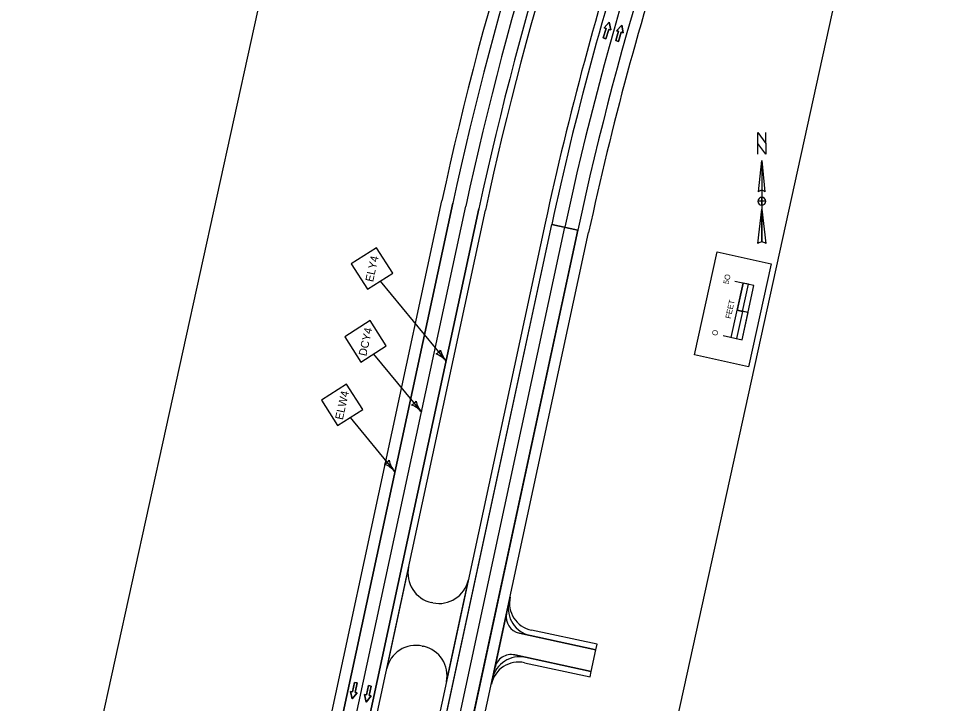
# Model space of a CAD drawing. Extents: x 14104283 to 14129344, y 8637090 to 8673339.
# Drawn here: x 14108586 to 14109426, y 8644454 to 8645070 of the extents above; entities that cross this region are included whole.
import ezdxf

# ---------------------------------------------------------------- set-up
doc = ezdxf.new("R2010")
doc.units = 0
for name, color, linetype in [('Cell', 7, 'Continuous'), ('Default', 7, 'Continuous'), ('dsnCellsNorthArrow', 7, 'Continuous'), ('dsnCellsScaleBlock', 7, 'Continuous'), ('dsnNonPlotable', 7, 'Continuous'), ('dsnPaintExistingBrokenLaneLineWhite', 7, 'Continuous'), ('dsnPaintExistingEdgeLineRightWhite', 7, 'Continuous'), ('dsnPaintPlaceBrokenLineWhite', 7, 'Continuous'), ('dsnPaintPlaceEdgeLineLeftYellow', 7, 'Continuous'), ('dsnPaintPlaceEdgeLineRightWhite', 7, 'Continuous'), ('dsnShadingPaved', 7, 'Continuous'), ('dsnStdLabel', 7, 'Continuous'), ('dsnStgShadingPrevPav', 7, 'Continuous')]:
    doc.layers.add(name, color=color, linetype=linetype)

msp = doc.modelspace()

# ---------------------------------------------------------------- linework, layer by layer
at = {"layer": 'Cell'}
for points in [[(14109114.09, 8645051.88), (14109111.69, 8645052.59), (14109114.15, 8645060.98), (14109112.35, 8645061.51), (14109117.1, 8645066.63), (14109118.35, 8645059.76), (14109116.55, 8645060.28)], [(14109125.42, 8645049.4), (14109123.02, 8645050.1), (14109125.48, 8645058.49), (14109123.68, 8645059.02), (14109128.44, 8645064.14), (14109129.68, 8645057.27), (14109127.88, 8645057.79)], [(14108887.8, 8644472.85), (14108890.24, 8644472.32), (14108888.38, 8644463.77), (14108890.21, 8644463.37), (14108885.83, 8644457.93), (14108884.1, 8644464.7), (14108885.94, 8644464.3)], [(14108900.42, 8644470.08), (14108902.86, 8644469.55), (14108900.99, 8644461), (14108902.83, 8644460.6), (14108898.44, 8644455.16), (14108896.72, 8644461.93), (14108898.55, 8644461.53)]]:
    msp.add_lwpolyline(points, close=True, dxfattribs=at)
for points in [[(14109116.55, 8645060.28), (14109118.35, 8645059.76), (14109117.1, 8645066.63), (14109112.35, 8645061.51), (14109114.15, 8645060.98), (14109111.69, 8645052.59), (14109114.09, 8645051.88), (14109116.55, 8645060.28)], [(14109127.88, 8645057.79), (14109129.68, 8645057.27), (14109128.44, 8645064.14), (14109123.68, 8645059.02), (14109125.48, 8645058.49), (14109123.02, 8645050.1), (14109125.42, 8645049.4), (14109127.88, 8645057.79)], [(14108885.94, 8644464.3), (14108884.1, 8644464.7), (14108885.83, 8644457.93), (14108890.21, 8644463.37), (14108888.38, 8644463.77), (14108890.24, 8644472.32), (14108887.8, 8644472.85), (14108885.94, 8644464.3)], [(14108898.55, 8644461.53), (14108896.72, 8644461.93), (14108898.44, 8644455.16), (14108902.83, 8644460.6), (14108900.99, 8644461), (14108902.86, 8644469.55), (14108900.42, 8644470.08), (14108898.55, 8644461.53)]]:
    msp.add_lwpolyline(points, dxfattribs=at)
at = {"layer": 'Default'}
for points in [[(14108976.29, 8644903.87), (14108611.62, 8643210.21), (14108202.12, 8641346.12)], [(14108434.95, 8642294.13), (14108635.07, 8643205.11), (14108999.75, 8644898.82)]]:
    msp.add_lwpolyline(points, dxfattribs=at)
for radius in [2968, 2944]:
    msp.add_arc((14111877.8, 8644279.13), radius, 157.1547, 167.84877, dxfattribs=at)
at = {"layer": 'dsnCellsNorthArrow'}
for p, q in [((14109254.28, 8644942.24), (14109257.09, 8644914.07)), ((14109254.28, 8644942.24), (14109254.28, 8644868.99)), ((14109251.46, 8644914.07), (14109251.46, 8644914.07)), ((14109251.57, 8644914.33), (14109252.09, 8644914.91)), ((14109250.76, 8644867.58), (14109254.28, 8644898.57)), ((14109254.28, 8644902.09), (14109254.28, 8644902.09))]:
    msp.add_line(p, q, dxfattribs=at)
msp.add_lwpolyline([(14109257.8, 8644947.87), (14109250.76, 8644957.73), (14109250.76, 8644967.59), (14109257.8, 8644957.73)], close=True, dxfattribs=at)
for points in [[(14109250.76, 8644947.87), (14109250.76, 8644967.59), (14109257.8, 8644957.73), (14109257.8, 8644967.59)], [(14109251.46, 8644914.07), (14109254.28, 8644942.24), (14109254.28, 8644915.48)], [(14109254.28, 8644902.09), (14109254.28, 8644905.62), (14109250.76, 8644905.62)], [(14109257.8, 8644905.62), (14109254.28, 8644905.62), (14109254.28, 8644909.14)], [(14109254.28, 8644868.99), (14109254.28, 8644898.57), (14109257.8, 8644867.58)]]:
    msp.add_lwpolyline(points, dxfattribs=at)
for centre, radius, start, end in [((14109254.28, 8644911.95), 3.52, 90.02039, 143.12574), ((14109254.28, 8644911.96), 3.52, 36.84806, 90.02184), ((14109254.28, 8644905.62), 3.52, 90, 180), ((14109254.28, 8644905.62), 3.52, 180, 270), ((14109254.28, 8644905.62), 3.52, 0, 90), ((14109254.28, 8644905.62), 3.52, 270, 360), ((14109254.28, 8644863.89), 5.1, 89.98939, 133.61895), ((14109254.28, 8644863.89), 5.11, 46.40206, 90.00064)]:
    msp.add_arc(centre, radius, start, end, dxfattribs=at)
at = {"layer": 'dsnCellsScaleBlock'}
msp.add_line((14109241.91, 8644805.41), (14109232.14, 8644807.56), dxfattribs=at)
msp.add_line((14109241.91, 8644805.41), (14109232.14, 8644807.56), dxfattribs=at)
for points in [[(14109242.46, 8644756.66), (14109193.62, 8644767.39), (14109214.01, 8644860.18), (14109262.84, 8644849.45)], [(14109193.62, 8644767.39), (14109214.01, 8644860.18), (14109262.84, 8644849.45), (14109242.46, 8644756.66)], [(14109242.46, 8644756.66), (14109193.62, 8644767.39), (14109214.01, 8644860.18), (14109262.84, 8644849.45)], [(14109236.99, 8644806.49), (14109242.35, 8644830.91), (14109237.5, 8644831.98), (14109232.14, 8644807.56)], [(14109236.54, 8644781), (14109241.91, 8644805.41), (14109236.99, 8644806.49), (14109231.62, 8644782.08)]]:
    msp.add_lwpolyline(points, close=True, dxfattribs=at)
for points in [[(14109219.45, 8644784.75), (14109236.54, 8644781), (14109247.27, 8644829.83), (14109230.18, 8644833.59)], [(14109226.77, 8644783.14), (14109237.5, 8644831.98)]]:
    msp.add_lwpolyline(points, dxfattribs=at)
at = {"layer": 'dsnNonPlotable'}
msp.add_lwpolyline([(14108596.11, 8644144.86), (14108932.49, 8645675.84), (14109425.73, 8645567.47), (14109089.34, 8644036.49)], close=True, dxfattribs=at)
at = {"layer": 'dsnPaintExistingBrokenLaneLineWhite'}
msp.add_line((14108623.34, 8643207.66), (14108988.02, 8644901.34), dxfattribs=at)
msp.add_arc((14111877.8, 8644279.13), 2956, 157.1547, 167.84877, dxfattribs=at)
at = {"layer": 'dsnPaintExistingEdgeLineRightWhite'}
msp.add_line((14108724, 8643185.8), (14109088.71, 8644879.66), dxfattribs=at)
msp.add_arc((14111877.79, 8644279.13), 2853, 157.1547, 167.84877, dxfattribs=at)
at = {"layer": 'dsnPaintPlaceBrokenLineWhite'}
msp.add_lwpolyline([(14108306.37, 8641340.66), (14108389.04, 8641716.95), (14108712.26, 8643188.32), (14108894.62, 8644035.26), (14109076.98, 8644882.19)], dxfattribs=at)
msp.add_arc((14111877.79, 8644279.13), 2865, 157.1547, 167.84877, dxfattribs=at)
at = {"layer": 'dsnPaintPlaceEdgeLineLeftYellow'}
msp.add_line((14108700.53, 8643190.85), (14109065.25, 8644884.72), dxfattribs=at)
msp.add_lwpolyline([(14108999.75, 8644898.82), (14108635.07, 8643205.11), (14108225.55, 8641340.92)], dxfattribs=at)
for centre, radius, start in [((14111877.8, 8644279.13), 2944, 157.1547), ((14111877.79, 8644279.13), 2877, 161.90302)]:
    msp.add_arc(centre, radius, start, 167.84877, dxfattribs=at)
at = {"layer": 'dsnPaintPlaceEdgeLineRightWhite'}
msp.add_lwpolyline([(14108976.29, 8644903.87), (14108611.62, 8643210.21), (14108202.12, 8641346.12)], dxfattribs=at)
msp.add_arc((14111877.8, 8644279.13), 2968, 157.1547, 167.84877, dxfattribs=at)
at = {"layer": 'dsnShadingPaved'}
msp.add_line((14109088.71, 8644879.66), (14109065.25, 8644884.72), dxfattribs=at)
msp.add_lwpolyline([(14109065.25, 8644884.72), (14109088.71, 8644879.66), (14108723.98, 8643185.75), (14108700.54, 8643190.9)], close=True, dxfattribs=at)
for radius, start in [(2853, 157.1547), (2877, 161.90302)]:
    msp.add_arc((14111877.79, 8644279.13), radius, start, 167.84877, dxfattribs=at)
at = {"layer": 'dsnStdLabel'}
for p, q in [((14108910.88, 8644833.8), (14108970.27, 8644761.85)), ((14108905.05, 8644768.2), (14108948.21, 8644715.9)), ((14108883.92, 8644711.1), (14108923.9, 8644662.66))]:
    msp.add_line(p, q, dxfattribs=at)
for points in [[(14108899.51, 8644826.53), (14108922.25, 8644841.08), (14108907.7, 8644863.82), (14108884.96, 8644849.27)], [(14108893.67, 8644760.92), (14108916.42, 8644775.47), (14108901.87, 8644798.22), (14108879.12, 8644783.67)], [(14108872.55, 8644703.83), (14108895.29, 8644718.38), (14108880.74, 8644741.12), (14108858, 8644726.57)]]:
    msp.add_lwpolyline(points, close=True, dxfattribs=at)
for centre, radius, start, end in [((14108957.75, 8644776.47), 8.86, 292.83851, 328.30696), ((14108987.7, 8644776.78), 22.95, 192.50153, 220.57284), ((14108952.83, 8644746.93), 22.95, 40.57268, 68.64395), ((14108935.7, 8644730.51), 8.86, 292.83851, 328.30696), ((14108930.78, 8644700.97), 22.95, 40.57268, 68.64395), ((14108965.65, 8644730.82), 22.95, 192.50153, 220.57284), ((14108911.39, 8644677.27), 8.86, 292.83851, 328.30696), ((14108906.47, 8644647.73), 22.95, 40.57268, 68.64395), ((14108941.34, 8644677.58), 22.95, 192.50153, 220.57284)]:
    msp.add_arc(centre, radius, start, end, dxfattribs=at)
at = {"layer": 'dsnStgShadingPrevPav'}
for p, q in [((14108601.85, 8643212.34), (14108966.51, 8644905.97)), ((14108976.29, 8644903.87), (14108611.62, 8643210.21)), ((14109059.39, 8644885.98), (14108694.68, 8643192.15)), ((14108733.76, 8643183.65), (14109098.49, 8644877.56)), ((14108936.54, 8644576.73), (14108916.75, 8644484.83)), ((14108970.52, 8644473.26), (14108990.31, 8644565.15)), ((14108958.23, 8644544.44), (14108957.25, 8644544.65)), ((14109026.81, 8644544.64), (14109024.7, 8644534.86)), ((14109027.86, 8644549.52), (14109026.81, 8644544.64)), ((14109024.7, 8644534.86), (14109014.18, 8644485.98)), ((14109106.11, 8644507.1), (14109047.04, 8644519.82)), ((14109105.06, 8644502.21), (14109036.21, 8644517.04)), ((14109036.21, 8644517.04), (14109045.98, 8644514.93)), ((14109045.98, 8644514.93), (14109105.06, 8644502.21)), ((14108948.83, 8644505.54), (14108949.81, 8644505.33)), ((14109100.85, 8644482.66), (14109105.06, 8644502.21)), ((14109105.06, 8644502.21), (14109106.11, 8644507.1)), ((14109032, 8644497.49), (14109100.85, 8644482.66)), ((14109041.77, 8644495.38), (14109032, 8644497.49)), ((14109100.85, 8644482.66), (14109041.77, 8644495.38)), ((14109014.18, 8644485.98), (14109012.07, 8644476.2)), ((14109040.72, 8644490.49), (14109099.8, 8644477.77)), ((14109012.07, 8644476.2), (14109011.02, 8644471.32)), ((14109099.8, 8644477.77), (14109100.85, 8644482.66))]:
    msp.add_line(p, q, dxfattribs=at)
for points in [[(14108999.75, 8644898.82), (14108817.41, 8644051.98), (14108635.07, 8643205.14), (14108387.93, 8642080.12), (14108140.79, 8640955.11)], [(14108146.65, 8640953.82), (14108640.94, 8643203.86), (14109005.62, 8644897.55)], [(14108202.12, 8641346.12), (14108611.62, 8643210.21), (14108976.29, 8644903.87)], [(14108999.75, 8644898.82), (14108635.07, 8643205.11), (14108225.55, 8641340.92)]]:
    msp.add_lwpolyline(points, dxfattribs=at)
for centre, radius, start, end in [((14111877.8, 8644279.13), 2978, 157.1547, 167.84877), ((14111877.8, 8644279.13), 2968, 157.1547, 167.84877), ((14111877.8, 8644279.13), 2968, 157.1547, 167.84877), ((14111877.8, 8644279.13), 2944, 157.1547, 167.84877), ((14111877.8, 8644279.13), 2944, 157.1547, 167.84877), ((14111877.8, 8644279.13), 2938, 157.1547, 167.84877), ((14111877.79, 8644279.13), 2883, 161.90253, 167.84877), ((14111877.79, 8644279.13), 2843, 161.90253, 167.84877), ((14108962.93, 8644571.04), 27, 167.84877, 257.84877), ((14108963.91, 8644570.83), 27, 257.84877, 347.84877), ((14109051.25, 8644539.37), 25, 167.84877, 257.84809), ((14109051.25, 8644539.37), 25, 167.84877, 257.84809), ((14109052.3, 8644544.26), 25, 167.84877, 257.84877), ((14109039.36, 8644531.7), 15, 167.84877, 257.84877), ((14109039.36, 8644531.7), 15, 167.84877, 257.84877), ((14108943.15, 8644479.15), 27, 77.84877, 167.84877), ((14108944.12, 8644478.94), 27, 347.84877, 77.84877), ((14109036.51, 8644470.94), 25, 77.84877, 167.84799), ((14109036.51, 8644470.94), 25, 77.84877, 167.84799), ((14109028.84, 8644482.82), 15, 77.84877, 167.84877), ((14109028.84, 8644482.82), 15, 77.84877, 167.84877), ((14109035.46, 8644466.05), 25, 77.84877, 167.84877)]:
    msp.add_arc(centre, radius, start, end, dxfattribs=at)

# ---------------------------------------------------------------- texts
at = {"layer": 'dsnCellsScaleBlock'}
for s, p in [('5O', (14109224.42, 8644830.68)), ('FEET', (14109226.3, 8644799.65)), ('O', (14109214.21, 8644784.23))]:
    msp.add_text(s, height=5, rotation=77.60784, dxfattribs=at).set_placement(p)
at = {"layer": 'dsnStdLabel'}
for s, p in [('ELY4', (14108904.53, 8644832.62)), ('DCY4', (14108898.46, 8644765.93)), ('ELW4', (14108877.28, 8644708.56))]:
    msp.add_text(s, height=7.2, rotation=77.60784, dxfattribs=at).set_placement(p)

doc.saveas('drawing.dxf')
